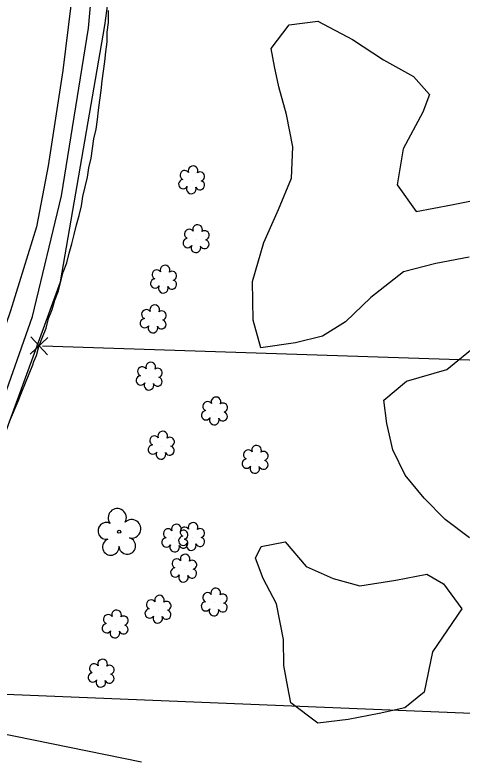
# Model space of a CAD drawing. Extents: x 3040896 to 3051146, y 687568 to 732976.
# Drawn here: x 3049457.3 to 3049548.9, y 693838 to 693991.3 of the extents above; entities that cross this region are included whole.
import ezdxf

# ---------------------------------------------------------------- set-up
doc = ezdxf.new("R2010")
doc.units = 0
for name, color, linetype in [('Exist Property Corner CELL', 7, 'Continuous'), ('Exist Property Line', 7, 'Continuous'), ('Exist Roads EOP', 7, 'Continuous'), ('Exist Utilities Power UG Cable SUE', 7, 'Continuous'), ('Exist Utilities TV UG Cable', 7, 'Continuous'), ('Exist Utilities Water UG Line', 7, 'Continuous'), ('Exist Vegetation Shrub CELL', 7, 'Continuous'), ('Exist Vegetation Tree CELL', 7, 'Continuous'), ('Exist Vegetation Woods Line', 7, 'Continuous'), ('Old_Level_13', 7, 'Continuous')]:
    doc.layers.add(name, color=color, linetype=linetype)

msp = doc.modelspace()

# ---------------------------------------------------------------- linework, layer by layer
at = {"layer": 'Exist Property Corner CELL'}
msp.add_line((3049462.25, 693923.57), (3049462.25, 693923.57), dxfattribs=at)
msp.add_lwpolyline([(3049464.08, 693925.28), (3049460.43, 693921.86), (3049462.25, 693923.57), (3049463.96, 693921.75), (3049460.54, 693925.4)], dxfattribs=at)
at = {"layer": 'Exist Property Line'}
for p, q in [((3049462.96, 693923.55), (3049797.76, 693912.62)), ((3049843.6, 693836.33), (3049435.32, 693853.04))]:
    msp.add_line(p, q, dxfattribs=at)
at = {"layer": 'Exist Roads EOP'}
msp.add_lwpolyline([(3049470.52, 694011.81), (3049468.75, 693993.18), (3049467.11, 693979.93), (3049464.12, 693960.41), (3049461.73, 693947.94), (3049456.39, 693930.71), (3049449.18, 693909.79), (3049436.96, 693876.84), (3049427.36, 693850.37), (3049423.26, 693837.5), (3049420.85, 693829.06), (3049419.38, 693821.68)], dxfattribs=at)
at = {"layer": 'Exist Utilities Power UG Cable SUE'}
msp.add_line((3049439.53, 693847.34), (3049483.21, 693838.43), dxfattribs=at)
at = {"layer": 'Exist Utilities TV UG Cable'}
msp.add_lwpolyline([(3049376.2, 693638.52), (3049415.87, 693647.83), (3049417.14, 693725.83), (3049418.09, 693762.61), (3049425.7, 693818.09), (3049434.89, 693849.03), (3049438.61, 693849.55), (3049435.46, 693852.27), (3049446.66, 693882), (3049466.64, 693936.69), (3049475.7, 693989.09), (3049476.75, 693996.7), (3049483.83, 693997.02)], dxfattribs=at)
at = {"layer": 'Exist Utilities Water UG Line'}
msp.add_lwpolyline([(3049439.17, 693868.02), (3049460.93, 693929.56), (3049466.87, 693954.26), (3049472.36, 693988.56), (3049478.6, 694058.55), (3049486.63, 694077.79), (3049500.37, 694089.2), (3049512.42, 694096.18), (3049499.11, 694119.85), (3049513.38, 694125.56), (3049545.34, 694132.33), (3049574.81, 694135.99), (3049612.01, 694138.02), (3049630.92, 694139.85), (3049644.33, 694146.56), (3049651.65, 694156.52), (3049661.41, 694175.22), (3049672.79, 694182.74), (3049686.82, 694188.44), (3049699.01, 694187.83), (3049715.48, 694182.54), (3049725.36, 694173.4), (3049730.47, 694163.6), (3049731.96, 694155.59)], dxfattribs=at)
at = {"layer": 'Exist Vegetation Shrub CELL'}
for p, q in [((3049493.58, 693957.35), (3049493.58, 693957.35)), ((3049494.5, 693945.32), (3049494.5, 693945.32)), ((3049487.84, 693937.03), (3049487.84, 693937.03)), ((3049485.7, 693928.9), (3049485.7, 693928.9)), ((3049484.88, 693917.18), (3049484.88, 693917.18)), ((3049498.25, 693910.07), (3049498.25, 693910.07)), ((3049487.37, 693903.05), (3049487.37, 693903.05)), ((3049506.57, 693900.17), (3049506.57, 693900.17)), ((3049490.15, 693884.05), (3049490.15, 693884.05)), ((3049493.58, 693884.39), (3049493.58, 693884.39)), ((3049491.95, 693877.9), (3049491.95, 693877.9)), ((3049498.22, 693870.98), (3049498.22, 693870.98)), ((3049486.69, 693869.49), (3049486.69, 693869.49)), ((3049477.91, 693866.48), (3049477.91, 693866.48)), ((3049475.03, 693856.41), (3049475.03, 693856.41))]:
    msp.add_line(p, q, dxfattribs=at)
for centre, radius, start, end in [((3049493.81, 693959.39), 0.99, 334.8391, 200.4717), ((3049492.09, 693958.48), 0.968, 35.8908, 245.4216), ((3049495.25, 693958.22), 0.929, 284.4567, 126.0861), ((3049491.78, 693956.65), 0.955, 95.1099, 327.9534), ((3049495.21, 693956.42), 0.937, 204.9913, 73.4601), ((3049493.45, 693955.67), 0.984, 151.2797, 21.387), ((3049494.72, 693947.36), 0.99, 334.8391, 200.4717), ((3049493.01, 693946.45), 0.968, 35.8908, 245.4216), ((3049496.17, 693946.19), 0.929, 284.4567, 126.0861), ((3049492.7, 693944.61), 0.955, 95.1099, 327.9534), ((3049496.13, 693944.39), 0.937, 204.9913, 73.4601), ((3049494.37, 693943.63), 0.984, 151.2797, 21.387), ((3049488.07, 693939.07), 0.99, 334.8391, 200.4717), ((3049486.36, 693938.15), 0.968, 35.8908, 245.4216), ((3049489.51, 693937.9), 0.929, 284.4567, 126.0861), ((3049486.04, 693936.32), 0.955, 95.1099, 327.9534), ((3049489.48, 693936.1), 0.937, 204.9913, 73.4601), ((3049487.71, 693935.34), 0.984, 151.2797, 21.387), ((3049484.22, 693930.02), 0.968, 35.8908, 245.4216), ((3049485.93, 693930.94), 0.99, 334.8391, 200.4717), ((3049487.38, 693929.77), 0.929, 284.4567, 126.0861), ((3049483.9, 693928.19), 0.955, 95.1099, 327.9534), ((3049487.34, 693927.97), 0.937, 204.9913, 73.4601), ((3049485.58, 693927.21), 0.984, 151.2797, 21.387), ((3049485.11, 693919.23), 0.99, 334.8391, 200.4717), ((3049483.4, 693918.31), 0.968, 35.8908, 245.4216), ((3049486.55, 693918.05), 0.929, 284.4567, 126.0861), ((3049483.08, 693916.48), 0.955, 95.1099, 327.9534), ((3049486.52, 693916.26), 0.937, 204.9913, 73.4601), ((3049484.75, 693915.5), 0.984, 151.2797, 21.387), ((3049498.48, 693912.11), 0.99, 334.8391, 200.4717), ((3049496.77, 693911.19), 0.968, 35.8908, 245.4216), ((3049499.93, 693910.93), 0.929, 284.4567, 126.0861), ((3049496.45, 693909.36), 0.955, 95.1099, 327.9534), ((3049499.89, 693909.14), 0.937, 204.9913, 73.4601), ((3049498.13, 693908.38), 0.984, 151.2797, 21.387), ((3049485.88, 693904.18), 0.968, 35.8908, 245.4216), ((3049487.59, 693905.09), 0.99, 334.8391, 200.4717), ((3049489.04, 693903.92), 0.929, 284.4567, 126.0861), ((3049485.56, 693902.34), 0.955, 95.1099, 327.9534), ((3049487.24, 693901.36), 0.984, 151.2797, 21.387), ((3049489, 693902.12), 0.937, 204.9913, 73.4601), ((3049505.09, 693901.3), 0.968, 35.8908, 245.4216), ((3049506.8, 693902.21), 0.99, 334.8391, 200.4717), ((3049508.24, 693901.04), 0.929, 284.4567, 126.0861), ((3049504.77, 693899.47), 0.955, 95.1099, 327.9534), ((3049506.44, 693898.49), 0.984, 151.2797, 21.387), ((3049508.21, 693899.24), 0.937, 204.9913, 73.4601), ((3049490.38, 693886.09), 0.99, 334.8391, 200.4717), ((3049492.1, 693885.51), 0.968, 35.8908, 245.4216), ((3049493.81, 693886.43), 0.99, 334.8391, 200.4717), ((3049488.67, 693885.18), 0.968, 35.8908, 245.4216), ((3049491.82, 693884.92), 0.929, 284.4567, 126.0861), ((3049495.25, 693885.25), 0.929, 284.4567, 126.0861), ((3049488.35, 693883.34), 0.955, 95.1099, 327.9534), ((3049491.78, 693883.68), 0.955, 95.1099, 327.9534), ((3049491.79, 693883.12), 0.937, 204.9913, 73.4601), ((3049495.22, 693883.46), 0.937, 204.9913, 73.4601), ((3049490.02, 693882.37), 0.984, 151.2797, 21.387), ((3049493.45, 693882.7), 0.984, 151.2797, 21.387), ((3049492.18, 693879.94), 0.99, 334.8391, 200.4717), ((3049490.46, 693879.02), 0.968, 35.8908, 245.4216), ((3049493.62, 693878.77), 0.929, 284.4567, 126.0861), ((3049490.15, 693877.19), 0.955, 95.1099, 327.9534), ((3049493.58, 693876.97), 0.937, 204.9913, 73.4601), ((3049491.82, 693876.21), 0.984, 151.2797, 21.387), ((3049496.74, 693872.1), 0.968, 35.8908, 245.4216), ((3049498.45, 693873.02), 0.99, 334.8391, 200.4717), ((3049499.89, 693871.85), 0.929, 284.4567, 126.0861), ((3049485.21, 693870.62), 0.968, 35.8908, 245.4216), ((3049486.92, 693871.53), 0.99, 334.8391, 200.4717), ((3049488.36, 693870.36), 0.929, 284.4567, 126.0861), ((3049496.42, 693870.27), 0.955, 95.1099, 327.9534), ((3049484.89, 693868.79), 0.955, 95.1099, 327.9534), ((3049498.09, 693869.29), 0.984, 151.2797, 21.387), ((3049499.86, 693870.05), 0.937, 204.9913, 73.4601), ((3049476.42, 693867.61), 0.968, 35.8908, 245.4216), ((3049478.13, 693868.52), 0.99, 334.8391, 200.4717), ((3049479.58, 693867.35), 0.929, 284.4567, 126.0861), ((3049486.56, 693867.81), 0.984, 151.2797, 21.387), ((3049488.33, 693868.56), 0.937, 204.9913, 73.4601), ((3049476.11, 693865.78), 0.955, 95.1099, 327.9534), ((3049477.78, 693864.8), 0.984, 151.2797, 21.387), ((3049479.54, 693865.55), 0.937, 204.9913, 73.4601), ((3049475.26, 693858.45), 0.99, 334.8391, 200.4717), ((3049473.55, 693857.54), 0.968, 35.8908, 245.4216), ((3049476.7, 693857.28), 0.929, 284.4567, 126.0861), ((3049473.23, 693855.7), 0.955, 95.1099, 327.9534), ((3049476.67, 693855.48), 0.937, 204.9913, 73.4601), ((3049474.9, 693854.73), 0.984, 151.2797, 21.387)]:
    msp.add_arc(centre, radius, start, end, dxfattribs=at)
at = {"layer": 'Exist Vegetation Tree CELL'}
msp.add_line((3049478.65, 693885.54), (3049478.65, 693885.54), dxfattribs=at)
msp.add_circle((3049478.65, 693885.54), 0.326, dxfattribs=at)
for centre, radius, start, end in [((3049478.27, 693888.41), 1.86, 330.1651, 219.7134), ((3049481.2, 693886.13), 1.9, 257.1011, 134.1999), ((3049476.05, 693885.69), 1.73, 62.6636, 279.3457), ((3049476.95, 693882.42), 1.69, 111.5671, 6.231), ((3049480.32, 693882.64), 1.7, 181.2822, 74.56)]:
    msp.add_arc(centre, radius, start, end, dxfattribs=at)
at = {"layer": 'Exist Vegetation Woods Line'}
for points in [[(3049550.35, 693941.74), (3049543.52, 693940.43), (3049536.86, 693938.74), (3049530.18, 693933.48), (3049525.03, 693928.5), (3049520.28, 693925.53), (3049514.75, 693924.18), (3049507.7, 693923.19), (3049506.1, 693928.83), (3049505.98, 693936.72), (3049508.32, 693944.73), (3049511.3, 693951.49), (3049513.95, 693957.88), (3049514.24, 693964.26), (3049512.93, 693970.88), (3049511.36, 693976.55), (3049510.44, 693980.71), (3049509.78, 693984.42), (3049513.5, 693989.28), (3049519.34, 693990), (3049526.44, 693986.24), (3049532.79, 693982.07), (3049538.94, 693978.65), (3049542.24, 693975), (3049540.87, 693971.37), (3049536.84, 693963.87), (3049535.57, 693956.49), (3049539.47, 693951.08), (3049546.7, 693952.45), (3049554.58, 693954.01)], [(3049550.42, 693884.29), (3049545.46, 693888.04), (3049541.12, 693892.43), (3049537.2, 693897.1), (3049534.72, 693902.29), (3049533.46, 693907.7), (3049532.89, 693912.44), (3049537.5, 693916.32), (3049545.78, 693918.72), (3049552.15, 693923.88)], [(3049548.86, 693869.76), (3049542.86, 693860.94), (3049541.12, 693852.7), (3049537.18, 693849.5), (3049531.89, 693848.33), (3049525.56, 693847.08), (3049519.33, 693846.35), (3049513.81, 693850.5), (3049513.18, 693853.7), (3049512.39, 693858.13), (3049512.32, 693863.45), (3049510.87, 693870.77), (3049508.18, 693875.97), (3049506.57, 693880.11), (3049507.75, 693882.51), (3049512.65, 693883.48), (3049516.98, 693878.45), (3049522.47, 693875.95), (3049527.97, 693874.45), (3049535.3, 693875.61), (3049541.68, 693876.87), (3049545.08, 693874.9), (3049548.86, 693869.76)]]:
    msp.add_lwpolyline(points, dxfattribs=at)
at = {"layer": 'Old_Level_13'}
for points in [[(3049461.2, 693920.38), (3049461.7, 693921.57), (3049462.2, 693923.44), (3049462.95, 693925.32), (3049463.7, 693927.19), (3049464.2, 693929.13), (3049464.95, 693931), (3049465.45, 693932.88), (3049466.2, 693934.82), (3049466.7, 693936.75), (3049467.2, 693938.63), (3049467.95, 693940.57), (3049468.45, 693942.5), (3049468.95, 693944.44), (3049469.45, 693946.38), (3049469.95, 693948.32), (3049470.45, 693950.25), (3049470.95, 693952.19), (3049471.2, 693954.13), (3049471.7, 693956.07), (3049472.2, 693958.07), (3049472.45, 693960), (3049472.95, 693962), (3049473.2, 693963.94), (3049473.45, 693965.94), (3049473.95, 693967.88), (3049474.2, 693969.88), (3049474.45, 693971.82), (3049474.7, 693973.82), (3049474.95, 693975.82), (3049475.2, 693977.82), (3049475.45, 693979.75), (3049475.7, 693981.75), (3049475.95, 693983.75), (3049476.2, 693985.75), (3049476.2, 693987.75), (3049476.45, 693989.75), (3049476.45, 693992.19)], [(3049461.2, 693920.38), (3049461.7, 693921.57), (3049462.2, 693923.44), (3049462.95, 693925.32), (3049463.7, 693927.19), (3049464.2, 693929.13), (3049464.95, 693931), (3049465.45, 693932.88), (3049466.2, 693934.82), (3049466.7, 693936.75), (3049467.2, 693938.63), (3049467.95, 693940.57), (3049468.45, 693942.5), (3049468.95, 693944.44), (3049469.45, 693946.38), (3049469.95, 693948.32), (3049470.45, 693950.25), (3049470.95, 693952.19), (3049471.2, 693954.13), (3049471.7, 693956.07), (3049472.2, 693958.07), (3049472.45, 693960), (3049472.95, 693962), (3049473.2, 693963.94), (3049473.45, 693965.94), (3049473.95, 693967.88), (3049474.2, 693969.88), (3049474.45, 693971.82), (3049474.7, 693973.82), (3049474.95, 693975.82), (3049475.2, 693977.82), (3049475.45, 693979.75), (3049475.7, 693981.75), (3049475.95, 693983.75), (3049476.2, 693985.75), (3049476.2, 693987.75), (3049476.45, 693989.75), (3049476.45, 693992.19)], [(3049456.2, 693908.07), (3049457.95, 693912.25), (3049458.7, 693914.13), (3049459.45, 693916), (3049460.2, 693917.82), (3049460.95, 693919.69), (3049461.2, 693920.38)], [(3049456.2, 693908.07), (3049457.95, 693912.25), (3049458.7, 693914.13), (3049459.45, 693916), (3049460.2, 693917.82), (3049460.95, 693919.69), (3049461.2, 693920.38)]]:
    msp.add_lwpolyline(points, dxfattribs=at)

doc.saveas('drawing.dxf')
